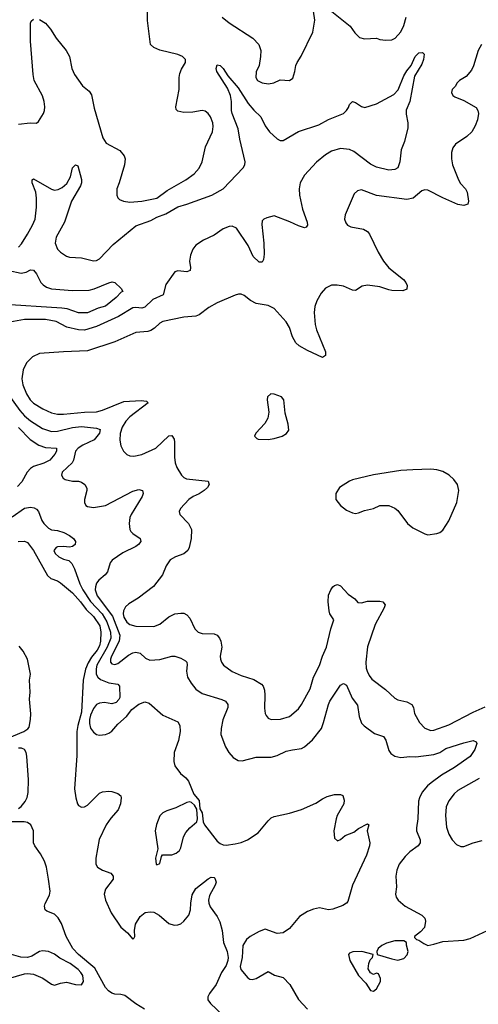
# Model space of a CAD drawing. Header units: inches. Extents: x 1834610 to 2027685, y 642842 to 774116.
# Tile 325 of 632: x 1930799 to 1933845, y 691999 to 698534. Entities that reach past the tile are written whole.
import ezdxf

# ---------------------------------------------------------------- set-up
doc = ezdxf.new("R2010")
doc.units = ezdxf.units.IN
doc.header["$MEASUREMENT"] = 0
doc.layers.add('B9639', color=7, linetype='Continuous')

msp = doc.modelspace()

# ---------------------------------------------------------------- linework, layer by layer
at = {"layer": 'B9639', "color": 5}
for points, elevation in [([(1930930, 698534.9), (1930970.2, 698510.2), (1931003, 698470), (1931041.6, 698410), (1931108.2, 698330), (1931128.8, 698288.8), (1931144.2, 698210), (1931162.6, 698170), (1931215.4, 698095.4), (1931259.5, 698059.5), (1931275.3, 698035.3), (1931293.8, 697946.2), (1931350.2, 697750.2), (1931374.2, 697714.2), (1931464.9, 697664.9), (1931492.4, 697630), (1931499.5, 697610), (1931496, 697570), (1931459.5, 697450), (1931443.1, 697410), (1931443.7, 697370), (1931451.4, 697351.4), (1931461.2, 697341.2), (1931488.4, 697328.4), (1931530, 697323.2), (1931610, 697329.5), (1931709.4, 697350), (1931779.5, 697400.5), (1931902.4, 697470), (1931958.7, 697510), (1931990.7, 697549.3), (1932011, 697590), (1932034, 697690), (1932079.1, 697790), (1932084.2, 697824.2), (1932081.7, 697850), (1932065.6, 697890), (1932050, 697911.8), (1932030, 697927.6), (1932010, 697931.1), (1931950, 697919.7), (1931890, 697918.7), (1931850, 697926.6), (1931838, 697938), (1931835.1, 697955.1), (1931859.3, 698070), (1931859.2, 698150), (1931863.7, 698176.3), (1931874.3, 698205.7), (1931900.7, 698250), (1931900.7, 698270), (1931879.3, 698290), (1931850, 698301.7), (1931730, 698330.9), (1931689.6, 698350), (1931667.4, 698370), (1931647.1, 698527.1), (1931650.5, 698649.5)], 380), ([(1932143.1, 698550), (1932190, 698512), (1932348, 698410), (1932388, 698370), (1932400.5, 698330), (1932399.1, 698290), (1932390.4, 698230), (1932370, 698188), (1932368.2, 698150), (1932378.7, 698130), (1932410, 698114), (1932452.1, 698107.9), (1932486, 698114), (1932530, 698134.9), (1932590, 698130.7), (1932613.6, 698146.4), (1932627, 698190), (1932632.3, 698230), (1932640.9, 698250), (1932668, 698292), (1932746.5, 698450), (1932759.8, 698530), (1932749.7, 698590.3)], 380), ([(1932850, 698606.3), (1932993.4, 698490), (1933025.7, 698445.7), (1933056.4, 698416.4), (1933090, 698405.5), (1933170, 698410.6), (1933190, 698402.8), (1933230, 698397.3), (1933270, 698399.1), (1933292.3, 698410), (1933330, 698454), (1933350, 698494.8), (1933366.6, 698550)], 380), ([(1930790, 697841.1), (1930868.5, 697848.5), (1930910, 697847.7), (1930922.9, 697857.1), (1930956.3, 697910), (1930963.5, 697930), (1930965.3, 697954.7), (1930961.5, 697990), (1930950, 698029.3), (1930895.8, 698130), (1930888.4, 698170), (1930869.7, 698390.3), (1930871.8, 698510), (1930876.2, 698523.8), (1930890, 698537.3)], 380), ([(1930790, 697025), (1930810, 697045.2), (1930851.1, 697110), (1930884.5, 697170), (1930900.8, 697210), (1930909.9, 697290), (1930909.8, 697350), (1930905.6, 697390), (1930882.9, 697450), (1930881.2, 697470), (1930890, 697477.3), (1931010, 697409.2), (1931030, 697403.2), (1931053.9, 697406.1), (1931080.3, 697419.7), (1931112.8, 697447.2), (1931136.9, 697490), (1931150, 697551.3), (1931170, 697571.3), (1931184.7, 697564.7), (1931210, 697472), (1931210.3, 697450), (1931202.6, 697430), (1931143.2, 697330), (1931097.5, 697190), (1931041.3, 697090), (1931035.6, 697050), (1931050.4, 697010), (1931070.6, 696990), (1931110, 696964.9), (1931130, 696958.7), (1931210, 696953.1), (1931290, 696933.7), (1931310, 696936.5), (1931330, 696947), (1931419.2, 697040.8), (1931570, 697165.5), (1931670, 697200.8), (1931710, 697222), (1931770, 697245.2), (1931850, 697291.3), (1931910, 697308.4), (1932075.1, 697370), (1932149.8, 697410), (1932283.5, 697550), (1932294.5, 697570), (1932296.5, 697590), (1932260.1, 697739.9), (1932249.9, 697810), (1932209.9, 697910), (1932205.9, 697930), (1932206.4, 697990), (1932199.4, 698030), (1932178.9, 698078.9), (1932108.2, 698190), (1932103.6, 698210), (1932110, 698233.4), (1932130, 698230.4), (1932150, 698210.4), (1932181.1, 698161.1), (1932250, 698082), (1932317.3, 697977.3), (1932354.2, 697934.2), (1932401.7, 697890), (1932430.2, 697830), (1932457.8, 697790), (1932510, 697742.7), (1932530, 697731.6), (1932550, 697732.7), (1932650, 697791), (1932785, 697835), (1932850, 697871.1), (1932948.8, 697911.2), (1932969.6, 697930), (1932982.9, 697950), (1932990, 697971.3), (1933009.5, 697990.5), (1933030, 697984), (1933070, 697957.3), (1933090.7, 697950.7), (1933170, 697974.6), (1933283.8, 698036.2), (1933312.4, 698067.6), (1933350, 698161.3), (1933370, 698194.4), (1933399.6, 698230), (1933425.1, 698290), (1933450, 698313.4), (1933475.1, 698315.1), (1933484.5, 698304.5), (1933480.2, 698270), (1933470, 698237.6), (1933420.8, 698159.2), (1933390.2, 697989.8), (1933366.1, 697933.9), (1933365.8, 697905.8), (1933377.6, 697850), (1933376, 697816), (1933354.6, 697725.4), (1933333.4, 697670), (1933323.1, 697590), (1933310.4, 697550), (1933290, 697539.6), (1933250, 697535.1), (1933170, 697554.5), (1933130, 697574.5), (1933018.2, 697658.2), (1932990, 697672.9), (1932930, 697678.4), (1932870, 697661.9), (1932830, 697637), (1932770, 697589), (1932690, 697500.8), (1932660.9, 697450), (1932655.8, 697410), (1932657.4, 697370), (1932676.5, 697276.5), (1932708.4, 697190), (1932710.4, 697169.6), (1932702.8, 697157.2), (1932690, 697152.7), (1932650, 697165.4), (1932592.7, 697192.7), (1932490, 697231.5), (1932440.7, 697219.3), (1932421, 697210), (1932410, 697199), (1932406.4, 697173.6), (1932420.3, 697050), (1932422, 696978), (1932418.7, 696941.3), (1932410, 696925.2), (1932390, 696924.5), (1932350, 696961.6), (1932315.6, 697035.6), (1932238.9, 697150), (1932210, 697162.8), (1932190, 697161.6), (1932150, 697146.6), (1932090, 697104.4), (1932020.5, 697070), (1931970, 697037.6), (1931949.1, 697010.9), (1931932.9, 696970), (1931926.9, 696930), (1931932.6, 696890), (1931930.2, 696869.8), (1931910, 696859.7), (1931850, 696868), (1931830, 696860.5), (1931770, 696776.9), (1931752.1, 696707.9), (1931683.3, 696676.7), (1931630, 696626.2), (1931610, 696619.4), (1931570, 696623.7), (1931550, 696620.3), (1931455.7, 696564.3), (1931310, 696498.5), (1931230, 696473.4), (1931190, 696474.7), (1931112.1, 696492.1), (1931040.5, 696530), (1930970, 696543.4), (1930830, 696543), (1930732.8, 696527.2)], 360), ([(1933867.3, 698370), (1933844.9, 698330), (1933813.4, 698226.6), (1933800.3, 698199.7), (1933764.4, 698155.6), (1933721, 698130), (1933705.2, 698114.8), (1933690.6, 698089.4), (1933671.3, 698070), (1933666, 698050), (1933676, 698030), (1933690, 698020.7), (1933750, 697997.3), (1933830, 697950.6), (1933841.6, 697930), (1933846.4, 697910), (1933840.4, 697870), (1933824.9, 697830), (1933801.6, 697790), (1933770, 697758), (1933692.8, 697707.2), (1933675.9, 697684.1), (1933668.1, 697651.9), (1933666.4, 697610), (1933674, 697570), (1933713.8, 697470), (1933727.2, 697447.2), (1933760.3, 697410), (1933770.3, 697390), (1933780.5, 697330), (1933774.8, 697310), (1933750, 697299.6), (1933710, 697306.6), (1933610, 697351.1), (1933510, 697403), (1933490, 697404.2), (1933470, 697397), (1933413, 697350), (1933370, 697341.4), (1933170, 697367.8), (1933070, 697404), (1933042, 697398), (1933021.4, 697378.6), (1932961.7, 697238.3), (1932957.1, 697210), (1932965.1, 697185.1), (1932976.3, 697170), (1932998, 697158), (1933083.4, 697143.4), (1933110, 697127.7), (1933122.4, 697110), (1933179.6, 696990), (1933215.3, 696930), (1933250, 696887.4), (1933348.5, 696810), (1933363.7, 696790), (1933371.7, 696770), (1933370, 696745.2), (1933344.9, 696735.1), (1933270, 696737.1), (1933250, 696739.8), (1933190, 696761.7), (1933110, 696772.3), (1933074.4, 696765.6), (1933030, 696736.3), (1933010, 696738.9), (1932950, 696765.7), (1932907.8, 696772.2), (1932869.2, 696770.8), (1932829.2, 696750.8), (1932801.1, 696718.9), (1932772.6, 696667.4), (1932759.1, 696630), (1932754.7, 696590), (1932761.5, 696510), (1932770, 696476), (1932830.3, 696330), (1932830, 696304), (1932810, 696292.3), (1932710, 696337.3), (1932654.5, 696370), (1932634, 696390), (1932610, 696429.4), (1932590.8, 696490), (1932569, 696529), (1932490, 696617.1), (1932450, 696637), (1932369.5, 696650), (1932331.3, 696670), (1932290, 696702.6), (1932270, 696711.2), (1932251.2, 696711.2), (1932230, 696706.2), (1932110, 696654.2), (1932055.6, 696624.4), (1931990, 696574.8), (1931970, 696565.3), (1931890, 696559.8), (1931750, 696530.8), (1931730, 696520.3), (1931693.6, 696486.4), (1931669.6, 696470.4), (1931650, 696463.2), (1931570, 696457.5), (1931430, 696395.4), (1931250, 696335.8), (1931090, 696329.8), (1930930, 696317.6), (1930883.7, 696296.3), (1930844.6, 696255.4), (1930822.2, 696210), (1930812.8, 696150), (1930819, 696110), (1930843.2, 696050), (1930868.4, 696010), (1930890, 695988.6), (1930951.7, 695950), (1931010, 695925.1), (1931050, 695916.3), (1931090, 695914.6), (1931230, 695929.1), (1931310, 695930.8), (1931350, 695941.8), (1931490, 696000.3), (1931606.5, 696006.5), (1931641.6, 696001.6), (1931652, 695990), (1931530, 695898.6), (1931504, 695870), (1931479.4, 695830), (1931467.3, 695787.3), (1931463.4, 695743.4), (1931470, 695706), (1931488.2, 695670), (1931510, 695648.2), (1931530, 695638.4), (1931557.3, 695637.3), (1931610, 695647.7), (1931703.1, 695690), (1931790, 695771.8), (1931810, 695774), (1931824.4, 695750), (1931827.3, 695730), (1931827.5, 695630), (1931832.2, 695592.2), (1931842.6, 695562.6), (1931873.8, 695510), (1931890, 695494.7), (1931907.4, 695487.4), (1932050, 695470.2), (1932056.1, 695456.1), (1932056.9, 695450), (1932045.5, 695430), (1932025.3, 695410), (1931990, 695387.1), (1931950.4, 695370), (1931922, 695350), (1931867.7, 695290), (1931858, 695270), (1931863, 695250), (1931921.3, 695190), (1931940.3, 695150), (1931938.2, 695090), (1931924.5, 695030), (1931914.7, 695010), (1931890, 694989.8), (1931833.4, 694970), (1931798.4, 694950), (1931772, 694910), (1931748.2, 694850), (1931688.7, 694771.3), (1931585.7, 694694.3), (1931523.8, 694656.2), (1931502.8, 694637.2), (1931488.6, 694611.4), (1931486, 694590), (1931490, 694567.6), (1931510, 694535.2), (1931530, 694520.2), (1931570, 694509.2), (1931690, 694507.4), (1931730, 694522), (1931790, 694570.4), (1931829.7, 694590.3), (1931870, 694596), (1931890, 694594.3), (1931910, 694584.9), (1931930, 694562), (1931962.6, 694490), (1931983.8, 694470), (1932010, 694460.8), (1932090, 694457.3), (1932110, 694448.9), (1932126.5, 694430), (1932134.4, 694410), (1932140.7, 694370), (1932131.3, 694310), (1932132.8, 694290), (1932138.3, 694270), (1932152.2, 694250), (1932210, 694207.7), (1932270, 694181.8), (1932353.9, 694153.9), (1932404.6, 694124.6), (1932416, 694110), (1932424.7, 694084.7), (1932427.9, 694050), (1932424.4, 693964.4), (1932428.7, 693930), (1932435.8, 693915.8), (1932450, 693898), (1932470, 693890.4), (1932532.1, 693892.1), (1932590, 693910.3), (1932650, 693960.4), (1932671.1, 693990), (1932727.9, 694092.1), (1932749.8, 694170), (1932791.2, 694248.8), (1932809.8, 694310), (1932837.1, 694370), (1932865, 694490), (1932884.7, 694550), (1932859.1, 694590), (1932853.7, 694610), (1932847.2, 694670), (1932850, 694714.8), (1932864.7, 694750), (1932879.7, 694770), (1932890, 694779.5), (1932910, 694785.7), (1932930, 694777.4), (1932981, 694721), (1933024.9, 694690), (1933045.8, 694665.8), (1933070, 694664.4), (1933110, 694675.8), (1933190, 694675.8), (1933210.6, 694670), (1933225.5, 694650), (1933219.3, 694630), (1933161.1, 694518.9), (1933108.5, 694371.5), (1933098, 694270), (1933101, 694230), (1933107.7, 694210), (1933120.7, 694180.7), (1933137.9, 694157.9), (1933228.1, 694088.1), (1933291, 694031), (1933310, 694019.6), (1933370, 694006), (1933403.1, 693990), (1933414.7, 693970), (1933422.4, 693930), (1933454.3, 693870), (1933491, 693831), (1933530, 693816.2), (1933550, 693819.3), (1933650, 693854.8), (1933810, 693937.8), (1933890, 693973.2)], 380), ([(1930726, 696870), (1930808.9, 696851.1), (1930841.4, 696858.6), (1930870, 696873.4), (1930890, 696871), (1930910, 696847.3), (1930940.3, 696790), (1930953.9, 696773.9), (1930978.1, 696758.1), (1931010, 696748.4), (1931150, 696735.6), (1931260.8, 696739.2), (1931293, 696747), (1931390, 696788.2), (1931413, 696793), (1931431.3, 696790), (1931472, 696750), (1931484.7, 696730), (1931474, 696726), (1931440.5, 696690), (1931370, 696633.3), (1931321.2, 696618.8), (1931249, 696589), (1931190, 696589.1), (1931115.2, 696615.2), (1931079.4, 696619.4), (1930670, 696645.2)], 340), ([(1930719.1, 696050), (1930799.8, 695939.8), (1930830, 695905), (1930870, 695871.3), (1930950, 695820.1), (1931010, 695801.4), (1931050, 695801.9), (1931150, 695826.2), (1931210, 695834.2), (1931310, 695821.8), (1931333.6, 695813.6), (1931329.2, 695790), (1931294.2, 695745.8), (1931217.6, 695710), (1931186.9, 695690), (1931169.3, 695670), (1931156.1, 695610), (1931147.8, 695592.2), (1931080.3, 695530), (1931077.1, 695510), (1931087.7, 695490), (1931101.8, 695481.8), (1931150, 695471.7), (1931190.2, 695470.2), (1931210, 695464.6), (1931232.4, 695450), (1931245.3, 695425.3), (1931245.7, 695410), (1931230.4, 695350), (1931230.5, 695330), (1931238.8, 695310), (1931250, 695303), (1931290, 695295.3), (1931369.2, 695310), (1931550, 695405.6), (1931590, 695416), (1931614, 695410), (1931618.4, 695390), (1931611.6, 695370), (1931539.3, 695250), (1931530.2, 695230), (1931525, 695190), (1931530, 695150.8), (1931537.8, 695137.8), (1931550, 695123.6), (1931599.3, 695090), (1931603.1, 695070), (1931588.5, 695050), (1931570, 695036.4), (1931484.9, 694995.1), (1931412.5, 694947.5), (1931400.3, 694930), (1931382, 694870), (1931366.4, 694850), (1931325.1, 694814.9), (1931310, 694793.3), (1931302.4, 694770), (1931301, 694750), (1931314.4, 694710), (1931414.5, 694574.5), (1931464.2, 694450), (1931459.4, 694410), (1931408.3, 694310), (1931402.5, 694290), (1931402.7, 694270), (1931410, 694258.3), (1931430, 694254), (1931450, 694261.4), (1931522.5, 694317.4), (1931550, 694331.7), (1931570, 694335.5), (1931599.5, 694330), (1931635.5, 694295.5), (1931663.1, 694283.1), (1931730, 694287.5), (1931810, 694310.2), (1931830, 694310.2), (1931870, 694296.9), (1931899.4, 694279.4), (1931908.2, 694270), (1931911.6, 694251.6), (1931908, 694210), (1931913.6, 694170), (1931936.9, 694130), (1931970, 694090.3), (1932010, 694062.8), (1932142.7, 694022.7), (1932166.4, 694010), (1932182, 693990), (1932180.9, 693970), (1932147.2, 693887.2), (1932136.5, 693830), (1932134.9, 693790), (1932167, 693707), (1932188.4, 693670), (1932216.5, 693636.5), (1932250, 693617), (1932276.1, 693616.1), (1932370, 693640.3), (1932470, 693639.6), (1932510, 693650.3), (1932570, 693679), (1932610, 693688.9), (1932670, 693696), (1932690, 693707.2), (1932744.6, 693755.4), (1932802.5, 693830), (1932817.7, 693870), (1932849.8, 693989.8), (1932859.3, 694010), (1932930, 694116.3), (1932950, 694127.7), (1932970, 694117.3), (1933006.5, 694030), (1933043.8, 693983.8), (1933053.2, 693910), (1933070, 693864.4), (1933086.7, 693846.7), (1933156.3, 693796.3), (1933215.9, 693775.9), (1933231.3, 693751.3), (1933250, 693682.8), (1933263.6, 693663.6), (1933290, 693646.4), (1933330, 693638), (1933390, 693643.9), (1933430, 693642.2), (1933550, 693658), (1933589.3, 693670.7), (1933630, 693696.1), (1933750, 693735.2), (1933810, 693750.4), (1933830, 693742), (1933834.8, 693730), (1933822.4, 693690), (1933790, 693644), (1933687.6, 693570), (1933600.8, 693519.2), (1933531.3, 693470), (1933508.4, 693450), (1933473.3, 693406.7), (1933453.7, 693370), (1933447.2, 693347.2), (1933443.2, 693230), (1933433.8, 693170), (1933434.4, 693150), (1933458, 693090), (1933458.9, 693070), (1933445.3, 693050), (1933390, 693011.8), (1933359.4, 692980.6), (1933320.2, 692930), (1933302.9, 692890), (1933298.2, 692850), (1933302, 692778), (1933295.5, 692730), (1933300.5, 692710), (1933312.7, 692690), (1933359.5, 692650), (1933470.3, 692590.3), (1933490.3, 692570.3), (1933494.9, 692550), (1933487.3, 692510), (1933460.7, 692479.3), (1933422, 692450), (1933422, 692442), (1933434, 692430), (1933450, 692426), (1933482.4, 692402.4), (1933510, 692390.6), (1933550, 692397.6), (1933610, 692416.5), (1933750, 692425.2), (1933790, 692435.5), (1933905.6, 692490)], 360), ([(1930790, 695826.3), (1930868.5, 695748.5), (1930925.8, 695710), (1930970, 695693.6), (1931042.8, 695690), (1931042.8, 695670), (1931031.9, 695650), (1930998.6, 695610), (1930959.6, 695590), (1930891.6, 695568.4), (1930870, 695555.8), (1930848.8, 695531.2), (1930813.1, 695466.9), (1930784.4, 695435.6)], 340), ([(1930750, 695233.6), (1930830, 695292.4), (1930870, 695299.3), (1930894.4, 695294.4), (1930910, 695286.3), (1930924.4, 695270), (1930946.2, 695210), (1930958.9, 695190), (1930990, 695158.7), (1931010, 695147.7), (1931050, 695142.8), (1931092.6, 695130), (1931130.3, 695110), (1931156.4, 695090), (1931170.3, 695070.3), (1931168.4, 695050), (1931150, 695036.9), (1931130, 695032.4), (1931090, 695037.7), (1931050, 695034.9), (1931040.3, 695030), (1931026.5, 695010), (1931035.3, 694990), (1931058.9, 694970), (1931090, 694954.2), (1931124.3, 694944.3), (1931145.2, 694925.2), (1931163.5, 694890), (1931198, 694790), (1931219.2, 694750), (1931270, 694672), (1931346.6, 694590), (1931377.9, 694537.9), (1931402.4, 694470), (1931405, 694430), (1931380.2, 694370), (1931312.3, 694250), (1931306.7, 694226.7), (1931308, 694190), (1931317.6, 694170), (1931335.1, 694155.1), (1931390, 694132.7), (1931450, 694124.4), (1931462.8, 694110), (1931464.1, 694035.9), (1931458, 694022), (1931438.7, 694001.3), (1931410, 693994), (1931361.5, 694001.5), (1931330, 693998.7), (1931310, 693988), (1931290, 693962.4), (1931270, 693917.3), (1931263.6, 693890), (1931262.2, 693862.2), (1931270, 693832), (1931290, 693805.3), (1931310, 693790.3), (1931330, 693784.9), (1931370, 693790.4), (1931390, 693799.5), (1931410, 693812.7), (1931450, 693858.4), (1931507.3, 693910), (1931544.7, 693955.2), (1931590, 693990.4), (1931630, 694006.4), (1931658.3, 693998.3), (1931750, 693919.1), (1931850, 693874.6), (1931863.6, 693850), (1931865.6, 693810), (1931854.2, 693750), (1931824.4, 693670), (1931823.1, 693610), (1931830, 693581), (1931866.4, 693530), (1931902, 693502), (1931920.2, 693480.2), (1931954.9, 693394.9), (1931990, 693352), (1931995.9, 693295.9), (1932010, 693271), (1932018, 693210), (1932027.2, 693190), (1932110, 693081.1), (1932130, 693065.5), (1932150, 693057.4), (1932170, 693056), (1932230, 693064.9), (1932270, 693073.8), (1932311.6, 693090), (1932382.4, 693137.6), (1932450, 693218), (1932470, 693236.3), (1932490, 693245.5), (1932591.7, 693268.3), (1932670, 693292.7), (1932766, 693334), (1932810, 693364), (1932841.5, 693378.5), (1932890.9, 693390.9), (1932930, 693391.3), (1932944.7, 693384.7), (1932953.2, 693353.2), (1932952, 693330), (1932908.2, 693251.8), (1932901.7, 693230), (1932884.9, 693150), (1932890, 693102.8), (1932910, 693085.3), (1932930, 693092.4), (1932961.4, 693118.6), (1933018, 693142), (1933050, 693165.3), (1933110, 693198), (1933118, 693190), (1933107.7, 693150), (1933124.9, 693070), (1933123, 693050), (1933101.6, 692990), (1933008.5, 692790), (1932978, 692682), (1932970.3, 692669.7), (1932945.5, 692654.5), (1932878, 692630), (1932850, 692627.1), (1932790, 692639.7), (1932750, 692631.6), (1932710, 692615.6), (1932658, 692582), (1932590, 692502.9), (1932550, 692474.5), (1932510, 692469.3), (1932430, 692497.2), (1932390, 692482.7), (1932330.3, 692449.7), (1932306.4, 692430), (1932280.3, 692390), (1932276.9, 692310), (1932263.8, 692250), (1932267.7, 692230), (1932315.3, 692175.3), (1932327.1, 692167.1), (1932343.5, 692163.5), (1932370, 692170.7), (1932450, 692216), (1932492.4, 692192.4), (1932550, 692177.1), (1932594, 692130), (1932650, 692030.6), (1932710, 691966)], 340), ([(1930788, 695070), (1930830, 695072.4), (1930850, 695064.9), (1930890, 695010.5), (1930984.4, 694844.4), (1931005.4, 694825.4), (1931050, 694810.2), (1931070, 694797.3), (1931150, 694729.3), (1931203.5, 694670), (1931240.1, 694620.1), (1931290, 694573.9), (1931331.5, 694510), (1931336.8, 694470), (1931335.7, 694410), (1931330, 694378.5), (1931314.6, 694350), (1931276.3, 694303.7), (1931253.5, 694266.5), (1931236.8, 694223.2), (1931221.6, 694150), (1931210, 693937.2), (1931185.5, 693850), (1931179.4, 693810), (1931178.8, 693650), (1931164.1, 693430), (1931172.8, 693370), (1931183.9, 693330), (1931190, 693319.5), (1931210, 693308.2), (1931230, 693310.3), (1931250, 693321.7), (1931330, 693401.6), (1931350, 693410.4), (1931390, 693414), (1931410, 693411), (1931450, 693398.8), (1931470, 693382), (1931473, 693370), (1931468.8, 693330), (1931452.2, 693290), (1931405.1, 693234.9), (1931374, 693190), (1931326.3, 693093.7), (1931304, 692970), (1931304.6, 692930), (1931314.9, 692910), (1931350, 692888.7), (1931404.7, 692870), (1931420.7, 692850), (1931420.7, 692830), (1931370, 692763.7), (1931360.8, 692730), (1931370, 692690.7), (1931405.9, 692605.9), (1931470, 692510.4), (1931514.3, 692474.3), (1931550, 692431), (1931560.4, 692439.6), (1931562.7, 692450), (1931561.3, 692490), (1931568.8, 692531.2), (1931598.8, 692581.2), (1931631.7, 692608.3), (1931666.1, 692613.9), (1931690, 692610.2), (1931724.9, 692590), (1931790, 692535.5), (1931824.2, 692524.2), (1931850, 692525.8), (1931870, 692534.4), (1931889.7, 692550), (1931922.2, 692590), (1931933.6, 692626.4), (1931935, 692670), (1931945.2, 692725.2), (1931970, 692768.5), (1932050, 692833), (1932070, 692842), (1932090, 692841), (1932095.9, 692835.9), (1932103, 692810), (1932098.4, 692790), (1932058.7, 692721.3), (1932052.6, 692690), (1932055.8, 692670), (1932065.2, 692645.2), (1932110, 692583.1), (1932127.5, 692547.5), (1932143.9, 692490), (1932152.6, 692410), (1932177.3, 692350), (1932184.1, 692310), (1932182.1, 692290), (1932170, 692256.4), (1932139.4, 692210), (1932102.9, 692130), (1932058.9, 692070), (1932048.3, 692050), (1932048.3, 692028.3), (1932065.7, 692005.7), (1932188.6, 691888.6)], 320), ([(1930690, 693752), (1930827.1, 693810), (1930853.3, 693826.7), (1930861, 693839), (1930871.2, 693888.8), (1930873.3, 693926.7), (1930864.3, 694024.3), (1930868.4, 694070), (1930865.1, 694150), (1930869.9, 694190.1), (1930850.8, 694290), (1930822.8, 694342.8), (1930796.1, 694376.1)], 320), ([(1930790, 693297.8), (1930807.9, 693312.1), (1930835.4, 693344.6), (1930848.8, 693371.2), (1930855.5, 693404.5), (1930857.5, 693490), (1930847, 693647), (1930841.7, 693670), (1930829.8, 693689.8), (1930810, 693699.2), (1930790, 693698.8)], 320), ([(1933850, 693497.4), (1933710, 693418.2), (1933684.4, 693395.6), (1933648.9, 693350), (1933632.3, 693310), (1933627.3, 693252.7), (1933634, 693174), (1933648.3, 693128.3), (1933672.2, 693090), (1933699.6, 693059.6), (1933730, 693046.7), (1933750, 693047), (1933810, 693071.5), (1933870, 693085.8)], 380), ([(1931628, 691968), (1931570, 692003.5), (1931496.8, 692056.8), (1931470, 692064.8), (1931430, 692067.1), (1931410, 692073.5), (1931388.3, 692088.3), (1931370, 692111.4), (1931298.8, 692238.8), (1931188.8, 692330), (1931150.9, 692370), (1931108.7, 692450), (1931075.8, 692535.8), (1931054.1, 692574.1), (1931030, 692597.6), (1930978.2, 692618.2), (1930967.2, 692627.2), (1930963.5, 692650), (1930968.4, 692668.4), (1930996, 692724), (1931001.3, 692750), (1930989.9, 692830.1), (1930976.4, 692910), (1930964.3, 692950), (1930938.2, 692998.2), (1930899.1, 693050), (1930889.8, 693070), (1930890.7, 693150), (1930873.3, 693190), (1930850, 693205.8), (1930829.1, 693210.9), (1930702, 693210)], 320), ([(1930654, 692150), (1930830, 692200.5), (1930850, 692203.8), (1930890, 692199.3), (1930951.8, 692171.8), (1931010, 692133.4), (1931030, 692126), (1931070, 692140.4), (1931110, 692146.7), (1931170, 692130.6), (1931210, 692128.2), (1931223.7, 692150), (1931218, 692190), (1931206, 692210), (1931186.3, 692230), (1931133.5, 692270), (1931065.7, 692305.7), (1931030, 692331.1), (1930990, 692349.6), (1930950, 692354), (1930930, 692349.4), (1930880.5, 692319.5), (1930850.5, 692309.5), (1930807.5, 692312.5), (1930730, 692334.5)], 340)]:
    msp.add_lwpolyline(points, dxfattribs=dict(at, elevation=elevation))
for points, elevation in [([(1932466, 696050), (1932446, 696030), (1932442.4, 696010), (1932453, 695930), (1932448, 695890), (1932426.9, 695853.1), (1932366.8, 695790), (1932358.8, 695770), (1932373.2, 695753.2), (1932382, 695750), (1932450, 695748), (1932490, 695753.7), (1932542, 695770), (1932572, 695788), (1932586, 695810), (1932581.6, 695850), (1932562.7, 695922.7), (1932553.3, 696010), (1932538, 696030), (1932490, 696049.5)], 420), ([(1933530, 695549.8), (1933410, 695546.4), (1933330, 695541), (1933150, 695512.8), (1933010, 695479.1), (1932990.6, 695470), (1932924, 695430), (1932898, 695390), (1932899.1, 695350), (1932930.6, 695310), (1932970, 695279.3), (1933010, 695260.4), (1933030, 695257), (1933050, 695260.3), (1933090, 695277.4), (1933149.6, 695290.3), (1933190, 695310.5), (1933250, 695308.9), (1933290, 695292), (1933310, 695277), (1933375.8, 695190), (1933410, 695160.4), (1933490, 695120.5), (1933510, 695115.5), (1933570, 695124.4), (1933590, 695130.6), (1933610, 695144.9), (1933650, 695207.3), (1933703.6, 695330), (1933715.1, 695410), (1933707.6, 695450), (1933682, 695482), (1933652.3, 695510), (1933610, 695535.8), (1933570, 695547.1)], 420), ([(1931930, 693342.7), (1931910, 693339.6), (1931836.7, 693303.3), (1931775.9, 693284.1), (1931750, 693269), (1931730.6, 693249.4), (1931708.5, 693191.5), (1931699.1, 693150), (1931716, 693030), (1931702, 692970), (1931704.7, 692930), (1931710, 692926), (1931730, 692934), (1931740.4, 692979.6), (1931748.4, 692991.6), (1931810, 692991), (1931837.5, 693002.5), (1931859.6, 693020.4), (1931870, 693038), (1931887.6, 693110), (1931901.5, 693138.5), (1931928.7, 693171.3), (1931974.5, 693210), (1931980.7, 693230), (1931974.6, 693294.6), (1931960.2, 693320.2), (1931939.5, 693339.5)], 340), ([(1933350, 692421.2), (1933290, 692419.6), (1933235.6, 692404.4), (1933204, 692390), (1933181, 692370), (1933171.3, 692350), (1933174, 692330), (1933270, 692300.5), (1933310, 692293), (1933350, 692304), (1933372.5, 692327.5), (1933379, 692350), (1933369.1, 692390.9), (1933369.1, 692409.1)], 360), ([(1933071, 692349), (1933011.6, 692348.4), (1932990, 692338), (1932982, 692330), (1932991, 692290), (1933050, 692191), (1933099.1, 692139.1), (1933130, 692092), (1933150, 692086.8), (1933170, 692102), (1933195.3, 692150), (1933195.3, 692170), (1933182, 692202), (1933170, 692206), (1933150, 692198), (1933129.3, 692209.3), (1933114, 692234), (1933117.2, 692270), (1933126.6, 692293.4), (1933142, 692310), (1933146, 692330)], 360)]:
    msp.add_lwpolyline(points, close=True, dxfattribs=dict(at, elevation=elevation))

doc.saveas('drawing.dxf')
